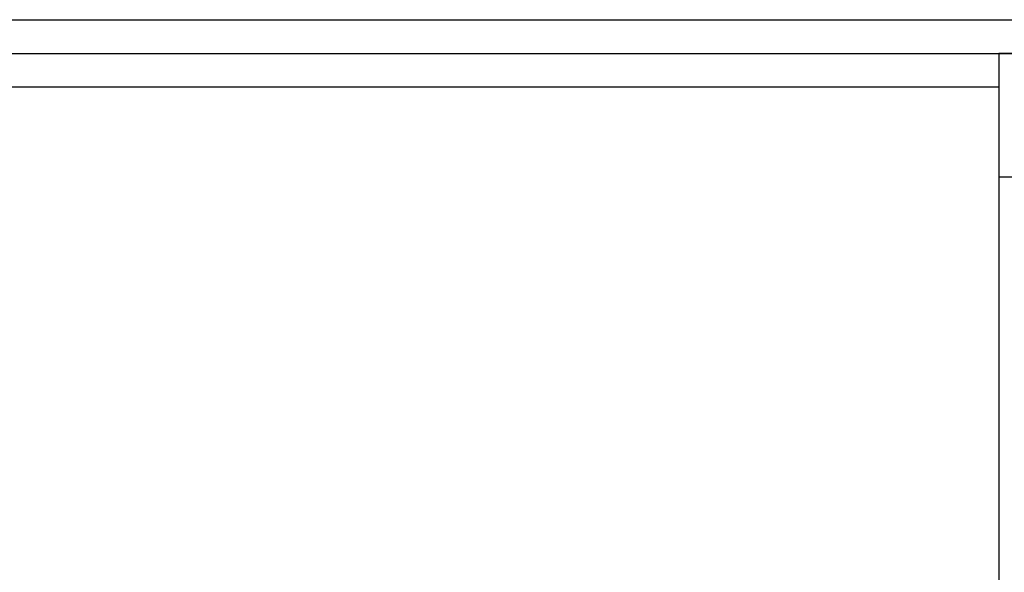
# Model space of a CAD drawing. Extents: x -89225 to 110569, y 13360 to 87647.
# Tile 454 of 478: x 102740 to 103395, y 68089 to 68457. Entities that reach past the tile are written whole.
import ezdxf

# ---------------------------------------------------------------- set-up
doc = ezdxf.new("R2010")
doc.units = 0
doc.layers.add('Iv-Lines 035', color=4, linetype='Continuous')

# ---------------------------------------------------------------- blocks, each defined once
blk = doc.blocks.new('Bordes been 1 ZAZ')
for p, q in [((1238543.66, -981714.64, 1600), (1230133.66, -981714.64, 1600)), ((1238632.45, -981737.14, 1600), (1230027.38, -981737.14, 1600)), ((1235649.49, -981737.14), (1235664.49, -981737.14)), ((1235664.49, -981737.14), (1235664.49, -983015.14)), ((1235664.49, -981759.64), (1236967.82, -981759.64)), ((1235649.49, -981819.44), (1235664.49, -981819.44))]:
    blk.add_line(p, q)

msp = doc.modelspace()

# ---------------------------------------------------------------- block references
at = {"layer": 'Iv-Lines 035', "xscale": -1}
msp.add_blockref('Bordes been 1 ZAZ', (1339055.77, 1050171.42), dxfattribs=at)

doc.saveas('drawing.dxf')
